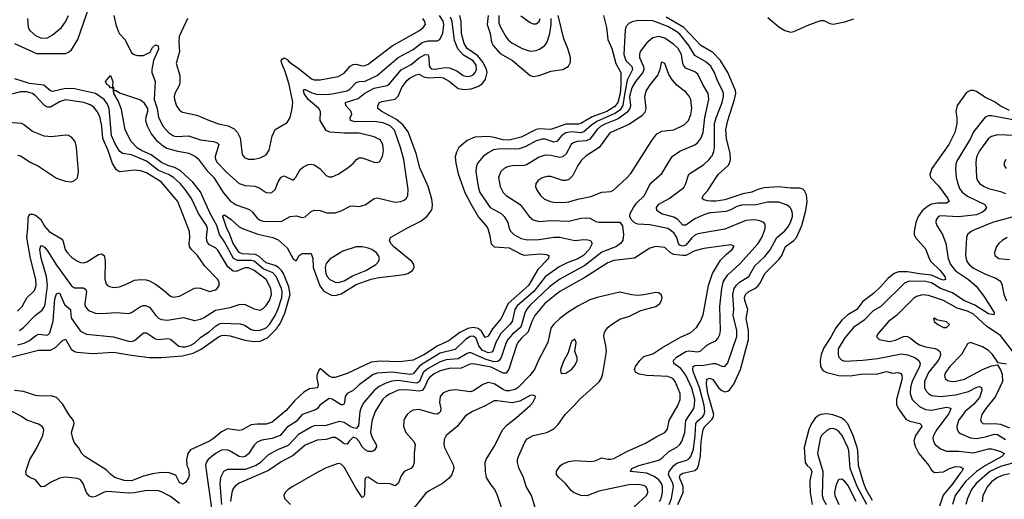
# Model space of a CAD drawing. Header units: inches. Extents: x 1694797 to 1849917, y 907313 to 1017959.
# Tile 690 of 834: x 1835384 to 1841955, y 954585 to 957783. Entities that reach past the tile are written whole.
import ezdxf

# ---------------------------------------------------------------- set-up
doc = ezdxf.new("R2010")
doc.units = ezdxf.units.IN
doc.header["$MEASUREMENT"] = 0
doc.layers.add('B8935', color=7, linetype='Continuous')
doc.layers.add('B8945', color=7, linetype='Continuous')

msp = doc.modelspace()

# ---------------------------------------------------------------- linework, layer by layer
at = {"layer": 'B8935', "color": 5}
for points, elevation in [([(1835350, 957624.2), (1835496.6, 957556.6), (1835690, 957557.2), (1835710, 957565.7), (1835730, 957582.3), (1835772.2, 957650), (1835850, 957876)], 560), ([(1835310, 955529.1), (1835510, 955579.8), (1835590, 955578.7), (1835623.1, 955596.9), (1835670, 955644), (1835690, 955653.4), (1835726.9, 955586.9), (1835750, 955570.8), (1835766, 955566), (1835870, 955556.3), (1836010, 955566.1), (1836130, 955545.3), (1836250, 955530.7), (1836330, 955529.6), (1836470, 955540.8), (1836541.4, 955558.6), (1836595, 955585), (1836710, 955669.1), (1836730, 955677.1), (1836750, 955679.4), (1836790, 955674.5), (1836885.9, 955645.9), (1836950, 955636.1), (1836990, 955639.2), (1837037.7, 955662.3), (1837099.1, 955720.9), (1837122.1, 955757.9), (1837154.2, 955825.8), (1837188.9, 955950), (1837181.1, 956001.1), (1837145, 956090), (1837131.6, 956111.6), (1837111.4, 956131.4), (1837090, 956143.5), (1837030, 956162.6), (1836982.8, 956202.8), (1836957, 956217), (1836870, 956222), (1836850, 956230.7), (1836808.2, 956290), (1836782.2, 956362.2), (1836766.8, 956390), (1836740.3, 956470), (1836742.3, 956477.7), (1836750, 956482.7), (1836796, 956450), (1836850, 956400.9), (1836870.2, 956390.2), (1836973.7, 956353.7), (1837073, 956330), (1837110, 956314.3), (1837170, 956260.7), (1837210, 956188.2), (1837230, 956175.5), (1837249.8, 956210.2), (1837270, 956224.6), (1837330, 956223.1), (1837340.9, 956190), (1837342.9, 956130), (1837387.2, 956007.2), (1837413.6, 955973.6), (1837465.8, 955945.8), (1837490, 955943.5), (1837530, 955954.1), (1837630, 956017.2), (1837730, 956053.8), (1837770, 956062.2), (1837950, 956083.5), (1837974, 956090), (1838005.6, 956110), (1838016.9, 956130), (1838013.6, 956150), (1838001.6, 956170), (1837879.2, 956270), (1837862.2, 956290), (1837853, 956310), (1837856.3, 956323.7), (1837859.5, 956330), (1837967.6, 956392.4), (1838060.5, 956439.5), (1838100.8, 956470), (1838130, 956507.7), (1838136, 956524), (1838139.2, 956550), (1838134.1, 956585.9), (1838109.9, 956670), (1838054.6, 956794.6), (1838029.1, 956890), (1837975.9, 957035.9), (1837941.4, 957081.4), (1837898.4, 957118.4), (1837800.5, 957170), (1837775.1, 957190), (1837774.7, 957210), (1837786.3, 957230), (1837802.1, 957237.9), (1837890, 957253.8), (1837910, 957274), (1837935, 957330), (1837970, 957378.7), (1837990, 957395.9), (1838030, 957416.3), (1838050, 957419.6), (1838081.9, 957401.9), (1838110, 957395.2), (1838190, 957398.9), (1838210, 957395.8), (1838250, 957373.2), (1838310, 957324.7), (1838350, 957317.7), (1838397.1, 957322.9), (1838442.8, 957337.2), (1838470, 957355), (1838494, 957386), (1838504, 957430), (1838500.4, 957450), (1838477.2, 957497.2), (1838441.9, 957541.9), (1838369.8, 957589.8), (1838350, 957623.9), (1838332.1, 957690), (1838330.4, 957770), (1838320.6, 957810)], 520), ([(1839279.3, 957810), (1839299.6, 957730), (1839309.4, 957650), (1839336.5, 957590), (1839362.6, 957490), (1839396.7, 957430), (1839397.1, 957350), (1839391.6, 957290), (1839375.6, 957230), (1839356.4, 957203.6), (1839301.7, 957170), (1839205.8, 957134.2), (1839130, 957090.6), (1839113.8, 957086.2), (1839030, 957086.3), (1838930, 957051.8), (1838850, 957056), (1838830, 957050.5), (1838730, 956999.4), (1838650, 956978.8), (1838610, 956981.7), (1838550, 956998.2), (1838510, 957003.3), (1838420.6, 956999.4), (1838370, 956977.7), (1838315, 956930), (1838299.4, 956900.6), (1838291.3, 956868.7), (1838293.9, 956826.1), (1838310, 956754.6), (1838356, 956630), (1838394.2, 956554.2), (1838445.5, 956465.5), (1838496, 956410), (1838507.4, 956390), (1838519.8, 956350), (1838530, 956288.1), (1838550, 956269.1), (1838650, 956262), (1838730, 956218.8), (1838750, 956213.8), (1838862.5, 956222.5), (1838898, 956218), (1838915.8, 956210), (1838914.4, 956190), (1838842.6, 956117.4), (1838780.1, 956010), (1838644.1, 955890), (1838597.8, 955790), (1838539.1, 955720.9), (1838510, 955671.6), (1838490, 955662.9), (1838466.4, 955706.4), (1838443.8, 955723.8), (1838410, 955729.5), (1838375.8, 955724.2), (1838322, 955698), (1838250, 955643.6), (1838170, 955605.6), (1838085.1, 955550), (1838010, 955513.2), (1837919, 955501), (1837790, 955506.9), (1837730, 955498.9), (1837570, 955422.9), (1837490, 955396.4), (1837470, 955397.3), (1837450, 955406.1), (1837390, 955457), (1837378, 955442), (1837366.9, 955410), (1837367, 955390), (1837376.4, 955350), (1837370.9, 955329.1), (1837319.2, 955320.8), (1837280.8, 955299.2), (1837217.6, 955242.4), (1837163.4, 955176.6), (1837070, 955099), (1837030, 955084.7), (1836970, 955085.6), (1836930, 955080.7), (1836870, 955047.2), (1836850, 955042.5), (1836770, 955055.1), (1836730, 955035.2), (1836677.4, 954990), (1836650, 954972.5), (1836524.6, 954915.4), (1836505.3, 954890), (1836497.4, 954850), (1836498.7, 954810), (1836511.6, 954788.5), (1836515.9, 954744.1), (1836511.7, 954728.3), (1836490, 954697.2), (1836473.4, 954686.6), (1836450, 954697.2), (1836425.4, 954745.4), (1836381.1, 954761.1), (1836330, 954762.6), (1836270, 954755.3), (1836210, 954739.5), (1836130, 954708.7), (1836080.9, 954710), (1836019.7, 954730), (1835992.1, 954750), (1835961.8, 954781.8), (1835818.7, 954870), (1835798.7, 954890), (1835776.9, 954930), (1835750, 954960.7), (1835738.2, 954990), (1835729.8, 955030), (1835748, 955090), (1835742.3, 955110), (1835712, 955150), (1835670, 955220.3), (1835630, 955262.9), (1835594.9, 955274.9), (1835530, 955272.8), (1835490, 955277.1), (1835410, 955303.2), (1835350, 955310.5)], 520), ([(1835370, 955614.6), (1835414, 955626), (1835450, 955643.6), (1835490, 955675.9), (1835510, 955686.3), (1835570, 955679.7), (1835586.2, 955693.8), (1835606.9, 955773.1), (1835619, 955921), (1835630, 955955.6), (1835650, 955960.9), (1835683.9, 955883.9), (1835724.4, 955850), (1835725.4, 955810), (1835731.1, 955790), (1835790, 955706.7), (1835830, 955687), (1836010, 955668.8), (1836110, 955638.7), (1836130, 955637.4), (1836150, 955642.8), (1836210, 955695.3), (1836230, 955694.8), (1836290, 955654.6), (1836310, 955649.4), (1836370, 955656.4), (1836390, 955653.5), (1836446.8, 955606.8), (1836470, 955600.9), (1836490, 955601.8), (1836522, 955610), (1836550, 955625.5), (1836593.5, 955666.5), (1836650, 955703.6), (1836690, 955738.9), (1836710, 955752.4), (1836730, 955758.6), (1836855.8, 955755.8), (1836885.2, 955745.2), (1836930, 955718), (1836951.5, 955711.5), (1836990, 955712.3), (1837030, 955729.3), (1837051.8, 955750), (1837090, 955811.4), (1837110, 955854), (1837133.6, 955930), (1837136.3, 955970), (1837132.2, 955990), (1837096.3, 956070), (1837074.2, 956094.2), (1837010, 956122.7), (1836950, 956171.8), (1836930, 956177.4), (1836838.3, 956178.3), (1836811, 956191), (1836750, 956302.4), (1836717.5, 956350), (1836700.5, 956410), (1836656.3, 956490), (1836590, 956634.1), (1836540.5, 956700.5), (1836456.3, 956776.3), (1836417, 956797), (1836373.7, 956810), (1836330, 956830.5), (1836262.7, 956882.7), (1836197.8, 956910), (1836170, 956927.3), (1836127.7, 956970), (1836088.1, 957048.1), (1836064.4, 957184.4), (1836042, 957242), (1836013.6, 957290), (1836009, 957329), (1835990, 957327.6), (1835981.2, 957341.2), (1835965.1, 957350), (1835956, 957370), (1835990, 957411), (1836004.9, 957370), (1836003.5, 957343.5), (1836011.3, 957328.7), (1836011.3, 957311.3), (1836028.7, 957311.3), (1836050, 957294.4), (1836190, 957248), (1836210, 957233.7), (1836237.5, 957190), (1836238, 957170), (1836226.5, 957133.5), (1836224.5, 957110), (1836234.5, 957074.5), (1836262.7, 957022.7), (1836297.9, 956977.9), (1836341.5, 956941.5), (1836367, 956927), (1836427.7, 956907.7), (1836512.2, 956892.2), (1836557.3, 956870), (1836574.6, 956854.6), (1836635.4, 956775.4), (1836680.4, 956730), (1836741.7, 956630), (1836790, 956575), (1836830, 956548.3), (1836917.3, 956517.3), (1836938.8, 956498.8), (1836970, 956460.1), (1836990, 956445.4), (1837010, 956440.3), (1837130, 956437.1), (1837190, 956471.6), (1837230, 956474.9), (1837270, 956464.2), (1837290, 956468.5), (1837330, 956503.7), (1837350, 956512.7), (1837390, 956510.2), (1837434.8, 956494.8), (1837490, 956495.5), (1837530, 956508), (1837590, 956540.2), (1837610, 956542.7), (1837650, 956538.3), (1837690, 956547.4), (1837750, 956590.3), (1837770, 956596), (1837890, 956566.3), (1837928.7, 956570), (1837950, 956579.5), (1837966.2, 956593.8), (1837975.4, 956610), (1837977.6, 956650), (1837947.5, 956850), (1837926.7, 956930), (1837886.2, 957046.2), (1837855.9, 957075.9), (1837810, 957096.2), (1837750, 957104.1), (1837622.4, 957102.4), (1837592.8, 957110), (1837590.5, 957130), (1837601.1, 957150), (1837596.2, 957170), (1837560.2, 957210), (1837558.7, 957230), (1837642.5, 957257.5), (1837687.1, 957292.9), (1837750, 957326.8), (1837836.8, 957343.2), (1837850, 957352.1), (1837930, 957448.7), (1837996.6, 957483.4), (1838050, 957527.9), (1838090, 957550.7), (1838110, 957548.5), (1838115.7, 957530), (1838115.9, 957475.9), (1838123.1, 957463.1), (1838135.2, 957455.2), (1838152.1, 957452.1), (1838225.2, 957465.2), (1838250, 957462.3), (1838301.3, 957441.3), (1838344.9, 957410), (1838370, 957404.5), (1838390, 957406.7), (1838410, 957415.8), (1838425, 957430), (1838433.9, 957450), (1838430, 957480.3), (1838410, 957508), (1838345.7, 957545.7), (1838308.2, 957588.2), (1838285.1, 957645.1), (1838271, 957770), (1838259.7, 957799.7)], 540), ([(1835436.9, 957790), (1835441.6, 957730), (1835451.3, 957710), (1835490, 957676.9), (1835530, 957659.7), (1835570, 957662.6), (1835601.1, 957678.9), (1835663.5, 957730), (1835690, 957768.5), (1835710.8, 957810)], 580), ([(1836013.1, 957810), (1836026.6, 957750), (1836043, 957703), (1836050, 957689.1), (1836088.5, 957648.5), (1836130, 957563.1), (1836148.4, 957550), (1836170, 957543.2), (1836210, 957545.1), (1836254.1, 957565.9), (1836270, 957596.9), (1836290, 957615.9), (1836307.8, 957607.8), (1836310, 957585.6), (1836277.8, 957510), (1836266, 957450), (1836266.7, 957430), (1836288.6, 957370), (1836281.9, 957250), (1836302.5, 957190), (1836310.6, 957130.6), (1836340.9, 957070), (1836377.7, 957030), (1836410, 957009.5), (1836430, 957003.3), (1836510, 957009.5), (1836590, 956982.8), (1836677.3, 956970), (1836702.1, 956962.1), (1836713.8, 956950), (1836687.9, 956870), (1836691.5, 956850), (1836701.9, 956830), (1836770, 956758.6), (1836850, 956690.2), (1836890, 956677.3), (1836952.7, 956672.7), (1836981.7, 956661.7), (1837030, 956631.7), (1837050, 956627.6), (1837068, 956630), (1837090, 956650.4), (1837110, 956701.3), (1837130, 956732), (1837150, 956741.5), (1837210, 956713.4), (1837227.9, 956732), (1837255.5, 956784.5), (1837277.6, 956802.4), (1837310, 956817.6), (1837330, 956820.3), (1837350, 956814.9), (1837386.7, 956790), (1837430, 956744.2), (1837450, 956736), (1837470, 956735.6), (1837510, 956752.7), (1837567.6, 956790), (1837610, 956824.9), (1837631.8, 956850), (1837650, 956861.7), (1837670, 956861.7), (1837750, 956832.4), (1837770, 956830.5), (1837784.8, 956835.2), (1837806.3, 956870), (1837812.7, 956910), (1837807.7, 956950), (1837790, 956981.1), (1837750, 957002.8), (1837650, 957025.8), (1837550, 957025.4), (1837453.6, 957033.6), (1837430, 957044.1), (1837389.8, 957110), (1837390.8, 957170), (1837380.7, 957190), (1837310, 957251.7), (1837283.4, 957290), (1837278.5, 957310), (1837283.2, 957316.8), (1837290, 957317.1), (1837334.2, 957294.3), (1837365.3, 957285.3), (1837430, 957283.7), (1837470, 957287.8), (1837570.6, 957309.4), (1837590, 957322.5), (1837630, 957364.1), (1837650, 957371), (1837690, 957374.1), (1837769.9, 957410), (1837909.1, 957530), (1838010, 957584.5), (1838070, 957630.1), (1838110, 957642.6), (1838170, 957642.6), (1838188.3, 957651.7), (1838207.6, 957692.4), (1838214.4, 957750), (1838210, 957772.3), (1838186.3, 957810)], 560), ([(1836504, 957790), (1836449.5, 957670), (1836446, 957630), (1836450.9, 957570), (1836429.2, 957490), (1836451.9, 957411.9), (1836453.7, 957370), (1836450, 957349.5), (1836420.7, 957290), (1836415.9, 957270), (1836416.5, 957250), (1836430, 957208.5), (1836450, 957178.9), (1836470, 957165.8), (1836567, 957147), (1836650.1, 957110.1), (1836710, 957089.4), (1836775.5, 957075.5), (1836815.4, 957055.4), (1836837.2, 957030), (1836855, 956995), (1836870, 956884), (1836884.8, 956864.8), (1836910, 956854), (1836950, 956853.6), (1836990, 956860.8), (1837030, 956881.1), (1837050, 956913.4), (1837070, 957005.5), (1837089.8, 957050.2), (1837170, 957098.4), (1837189.7, 957130), (1837203.5, 957190), (1837206.1, 957233.9), (1837183.1, 957350), (1837156.9, 957436.9), (1837134, 957490), (1837129.6, 957510), (1837138.4, 957521.6), (1837150, 957527.8), (1837170, 957516.8), (1837182.4, 957502.4), (1837252.6, 957452.6), (1837331.5, 957388.5), (1837350, 957382.6), (1837390, 957381.2), (1837510, 957403.2), (1837550, 957425.4), (1837590, 957472.1), (1837610, 957484.3), (1837630, 957485.4), (1837670, 957476.3), (1837690, 957478), (1837710, 957486.8), (1837871, 957609), (1838052.8, 957710), (1838078, 957730), (1838091.9, 957750), (1838088.9, 957770), (1838075.7, 957790)], 580), ([(1838510.1, 957810), (1838503.7, 957750), (1838523.8, 957690), (1838532.5, 957632.5), (1838544.7, 957610), (1838590, 957558), (1838672.6, 957510), (1838790, 957410.2), (1838810, 957404.4), (1838850, 957410.2), (1838930, 957439.7), (1839010, 957451.4), (1839046.5, 957473.5), (1839059.9, 957500.1), (1839060.2, 957530), (1839042.7, 957590), (1839014.8, 957654.8), (1838977.8, 957810)], 520), ([(1838581.6, 957810), (1838582.4, 957762.4), (1838592.9, 957732.9), (1838630, 957666.3), (1838646, 957646), (1838668.4, 957628.4), (1838738.3, 957590), (1838790, 957572.2), (1838830, 957576.6), (1838853.8, 957586.2), (1838888.8, 957610), (1838905, 957635), (1838921.8, 957690), (1838931.2, 957750), (1838931.8, 957790)], 540), ([(1838729, 957809), (1838790, 957765.2), (1838810, 957755.6), (1838830, 957754.6), (1838850, 957770.3), (1838858.8, 957790)], 560), ([(1840000, 957570.1), (1839930, 957611.1), (1839817.5, 957730), (1839699.4, 957799.4)], 520), ([(1840000, 957467.9), (1839998.8, 957470), (1839962.9, 957503), (1839890, 957544.5), (1839849.9, 957610), (1839790, 957685.5), (1839770, 957701.6), (1839710, 957738.2), (1839610, 957774.3), (1839510, 957776.8), (1839471.6, 957768.4), (1839450, 957758.7), (1839430, 957736.2), (1839425.1, 957714.9), (1839416.8, 957550), (1839430.1, 957510.1), (1839468.6, 957470), (1839473.2, 957450), (1839439.2, 957380.8), (1839417.3, 957270), (1839410.3, 957210), (1839390, 957178.7), (1839361, 957159), (1839235.2, 957104.8), (1839199.7, 957080.3), (1839150, 957035.5), (1839130, 957029.1), (1839070, 957034.2), (1839030, 957027.7), (1839001.4, 957010), (1838970, 956969.9), (1838950, 956966.2), (1838890, 956985.3), (1838870, 956986.8), (1838830, 956976), (1838761.8, 956938.1), (1838717.9, 956922.1), (1838690, 956918.6), (1838590, 956921.8), (1838545.8, 956914.2), (1838510, 956896), (1838477.6, 956870), (1838443.6, 956830), (1838433.8, 956810), (1838429.4, 956770.6), (1838434, 956726), (1838442.9, 956670), (1838455.5, 956630), (1838524.7, 956530), (1838596.9, 956490), (1838618, 956470), (1838641.5, 956430), (1838650.2, 956390), (1838661.8, 956370), (1838681.5, 956350), (1838730, 956323), (1838770, 956314.8), (1838850, 956316.6), (1838950, 956332.1), (1838990, 956332.5), (1839090, 956310.8), (1839150, 956317), (1839174.8, 956314.8), (1839194, 956310), (1839203.8, 956290), (1839185, 956250), (1839147.2, 956210), (1839110, 956189), (1839038.6, 956161.5), (1838985.6, 956134.4), (1838891.1, 956068.9), (1838814.8, 955970), (1838704.5, 955875.5), (1838687.7, 955850), (1838670.9, 955770), (1838656.3, 955750), (1838595.4, 955690), (1838561.1, 955630), (1838543, 955577), (1838534.4, 955565.6), (1838510, 955562.1), (1838470, 955579.5), (1838448.3, 955608.3), (1838430, 955659.3), (1838410, 955673.7), (1838390, 955670.6), (1838359.3, 955650), (1838290, 955583.9), (1838190, 955558.4), (1838070, 955486), (1838049.1, 955470), (1838010, 955421.2), (1837990, 955416.9), (1837867, 955433), (1837770, 955425), (1837743.6, 955416.5), (1837650.8, 955349.2), (1837609.1, 955310.9), (1837570, 955289.8), (1837556.3, 955270), (1837551.9, 955228.1), (1837544.2, 955215.8), (1837530, 955215.4), (1837470, 955251.9), (1837450, 955257.7), (1837388.2, 955211.8), (1837372.3, 955190), (1837358.8, 955181.2), (1837270, 955149.9), (1837230, 955104.3), (1837170, 955066), (1837123.2, 955010), (1837070, 954990.4), (1837000.7, 954979.3), (1836970, 954965.4), (1836950, 954946.2), (1836911.6, 954888.4), (1836890, 954871.3), (1836870, 954866.4), (1836850, 954869.9), (1836790, 954906.5), (1836770, 954913.6), (1836730, 954911.9), (1836690, 954889.9), (1836642.9, 954850), (1836629.3, 954830), (1836623.5, 954810), (1836665.1, 954525.1)], 540), ([(1840000, 956371.2), (1839910, 956355.5), (1839890, 956345.8), (1839870, 956327.6), (1839830, 956279.5), (1839810, 956272), (1839790, 956278.7), (1839781, 956290), (1839768.7, 956330), (1839750, 956362.8), (1839710, 956391.1), (1839590, 956414.9), (1839510, 956419.1), (1839487.8, 956427.8), (1839464, 956450), (1839456.4, 956470), (1839458.5, 956490), (1839480.7, 956530), (1839501.4, 956558.6), (1839553, 956610), (1839585.2, 956674.8), (1839601.8, 956698.2), (1839670, 956757), (1839737.8, 956870), (1839790, 956906.3), (1839890, 956949.3), (1839910, 956964.1), (1839929.6, 956990.5), (1839945.2, 957030), (1839955.7, 957130), (1839983.1, 957250), (1839979.6, 957290), (1839942.9, 957350), (1839910, 957418.8), (1839890, 957435.9), (1839830, 957459.5), (1839816, 957476), (1839809.5, 957490), (1839800.8, 957550), (1839779.6, 957590), (1839750, 957618.2), (1839690, 957659.2), (1839650, 957669.9), (1839610, 957661.7), (1839570.6, 957629.4), (1839525.4, 957570), (1839520.1, 957550), (1839521.5, 957530), (1839547.3, 957470), (1839548.6, 957450), (1839541.8, 957430), (1839493, 957370), (1839470, 957329.1), (1839454.6, 957270), (1839460.7, 957210), (1839457.2, 957190), (1839436.2, 957163.8), (1839377.7, 957122.3), (1839290, 957086.7), (1839261.1, 957070), (1839238.2, 957050), (1839190, 956986.9), (1839164.7, 956975.3), (1839104, 956970), (1839078.6, 956961.4), (1839065.5, 956950), (1839031, 956889), (1839010, 956869.3), (1838990, 956864.6), (1838930, 956876.9), (1838890, 956879.3), (1838850, 956866.9), (1838765.4, 956814.6), (1838749.9, 956809.9), (1838672, 956808), (1838639.2, 956800.8), (1838616.5, 956790), (1838594.9, 956770), (1838580.2, 956730), (1838591.6, 956670), (1838611.1, 956630), (1838631.3, 956610), (1838724.7, 956550), (1838784.3, 956470), (1838810, 956448.6), (1838850, 956437), (1838930, 956444.6), (1839050, 956438.6), (1839130, 956458.4), (1839170, 956462.2), (1839190, 956458.8), (1839230, 956438.2), (1839250, 956433.8), (1839390, 956432.7), (1839407.3, 956407.3), (1839414, 956350), (1839409.1, 956310), (1839393.8, 956290), (1839366.3, 956270), (1839270, 956231.8), (1839155.5, 956144.5), (1838990, 956052.1), (1838919, 956001), (1838790, 955878.4), (1838766.3, 955850), (1838754.3, 955825.6), (1838727.8, 955732.2), (1838673.2, 955686.8), (1838641.6, 955650), (1838630.8, 955630), (1838597.3, 955530), (1838587.3, 955512.7), (1838576.1, 955503.9), (1838550, 955502.2), (1838496.6, 955516.6), (1838390, 955562.9), (1838370, 955557.8), (1838310, 955522.3), (1838230, 955513.7), (1838190, 955501.1), (1838110, 955457.9), (1838076.4, 955430), (1838052, 955370), (1838038.2, 955361.8), (1838030, 955359.3), (1837910, 955376.8), (1837867.9, 955372.1), (1837822.5, 955357.5), (1837783, 955336.9), (1837749.8, 955310.2), (1837680.4, 955230), (1837662.6, 955197.4), (1837654.3, 955170), (1837644.8, 955075.2), (1837630, 955057.7), (1837610, 955060.6), (1837590.8, 955070), (1837550, 955097.1), (1837515.9, 955104.1), (1837430, 955076.4), (1837350, 955074), (1837330, 955066.7), (1837244.1, 955015.9), (1837176, 954944), (1837104.5, 954915.5), (1837040.4, 954879.6), (1836991.4, 954830), (1836962, 954810), (1836890, 954783), (1836770, 954783.7), (1836743.8, 954770), (1836724.7, 954730), (1836720.1, 954690), (1836730.1, 954550)], 560), ([(1835382.8, 955710), (1835410, 955730.1), (1835490, 955813.2), (1835534.4, 955845.6), (1835549.9, 955870.1), (1835553.7, 955886.3), (1835569.6, 956010), (1835562.3, 956070), (1835527.3, 956192.7), (1835518.6, 956250), (1835524.7, 956275.3), (1835530, 956277.2), (1835550, 956265.8), (1835570, 956241.1), (1835630, 956146.4), (1835730, 956008.3), (1835750, 955994.5), (1835810, 955994.7), (1835824.9, 955984.9), (1835830.1, 955970), (1835820.1, 955890), (1835822.1, 955870), (1835843.9, 955843.9), (1835890, 955825.5), (1835930, 955822.8), (1836030, 955831), (1836110, 955823.6), (1836130, 955830.2), (1836190, 955870.2), (1836210, 955877.1), (1836223.7, 955876.3), (1836250, 955865.2), (1836292.5, 955810), (1836310, 955793.7), (1836330, 955783.5), (1836370, 955778.3), (1836476.7, 955796.7), (1836550, 955778.2), (1836590, 955786.2), (1836610, 955795.3), (1836690, 955845.5), (1836790, 955862.8), (1836850, 955883.2), (1836870, 955887), (1836890, 955884.3), (1836950, 955855.6), (1836990, 955847.1), (1837010, 955856.1), (1837030, 955876.9), (1837051.6, 955910), (1837064.9, 955950), (1837059.2, 955990), (1837029.4, 956050), (1836950, 956110.7), (1836912.3, 956127.7), (1836890, 956129.4), (1836875.1, 956124.9), (1836830, 956103), (1836810, 956105.4), (1836774.2, 956134.2), (1836706.2, 956246.2), (1836690, 956260.9), (1836650, 956282.7), (1836637.5, 956297.5), (1836632.2, 956310), (1836631.9, 956330), (1836637.4, 956390), (1836631.2, 956410), (1836576.9, 956490), (1836530, 956591.4), (1836489.4, 956650), (1836455.2, 956690), (1836410, 956730.7), (1836376.3, 956750), (1836310, 956777.9), (1836230, 956839.1), (1836130, 956881.7), (1836070, 956891.1), (1836050, 956907), (1836018.6, 956958.6), (1835997.8, 957010), (1835981.5, 957190), (1835970, 957219.5), (1835947.6, 957250), (1835890, 957291.6), (1835750, 957322.8), (1835690, 957324.3), (1835604.5, 957304.5), (1835590, 957308), (1835545.7, 957345.7), (1835450, 957357.6), (1835351.5, 957388.5)], 560), ([(1835370, 955839.3), (1835400.2, 955870), (1835430.9, 955929.1), (1835482.1, 955977.9), (1835494.3, 956010), (1835492, 956050), (1835457.5, 956190), (1835431.8, 956330), (1835439.2, 956390), (1835440.5, 956459.5), (1835444.3, 956475.7), (1835454.8, 956485.2), (1835470, 956486.2), (1835490, 956478.8), (1835510, 956464.8), (1835526, 956450), (1835550, 956406.3), (1835581.2, 956370), (1835662.6, 956322.6), (1835671.8, 956310), (1835688.8, 956250), (1835701, 956230), (1835730, 956200.2), (1835770, 956172.1), (1835790, 956163.2), (1835810, 956160.6), (1835832.7, 956167.3), (1835910, 956218.3), (1835930, 956221.3), (1835947.7, 956210), (1835955.4, 956175.4), (1835951.9, 956051.9), (1835961.7, 956021.7), (1835970.2, 956010.2), (1835983.7, 956003.7), (1836010, 955998), (1836050, 956002.6), (1836090, 956016.9), (1836150, 956047), (1836190, 956051), (1836227.6, 956047.6), (1836250, 956040.7), (1836290, 956018.8), (1836342.5, 955982.5), (1836390, 955938.5), (1836410, 955932.3), (1836450, 955940.2), (1836550, 955992.9), (1836570, 955995.6), (1836590, 955991.7), (1836650, 955970.3), (1836690, 955981.7), (1836701.6, 955990), (1836715.4, 956010), (1836716, 956030), (1836706, 956050), (1836620.3, 956140.3), (1836570.7, 956210), (1836530.8, 956250), (1836517.8, 956270), (1836514.2, 956290), (1836520.6, 956330), (1836518, 956370), (1836439.3, 956570), (1836330, 956700.2), (1836230, 956761.5), (1836190, 956775.8), (1836150, 956780.2), (1836050, 956768.1), (1836030, 956781.9), (1836004.4, 956824.4), (1835975.3, 956910), (1835939.1, 956990), (1835933.4, 957073.4), (1835918.1, 957138.1), (1835902.2, 957170), (1835878.6, 957198.6), (1835854.7, 957214.7), (1835811.3, 957231.3), (1835690, 957248.6), (1835650, 957235.8), (1835590, 957200.1), (1835570, 957198.8), (1835549.6, 957209.7), (1835490, 957276.2), (1835468.8, 957290), (1835430, 957301.8), (1835390, 957302.6), (1835330, 957286.7)], 580), ([(1835370, 956880.6), (1835393.3, 956873.3), (1835450, 956834.9), (1835510, 956806), (1835630, 956725.5), (1835690, 956706.5), (1835730, 956701.3), (1835750, 956710.4), (1835771, 956729), (1835777.2, 956770), (1835764, 956930), (1835753.5, 956970), (1835730, 956999.2), (1835710, 957010.7), (1835690, 957013), (1835597.5, 957002.5), (1835547, 957007), (1835470, 957038), (1835410, 957083.7), (1835395.6, 957090), (1835310, 957097.7)], 620), ([(1840000, 956495.1), (1839990, 956494.3), (1839950, 956481.9), (1839890, 956455.3), (1839830, 956412), (1839810, 956413), (1839777.3, 956450), (1839750, 956466.8), (1839668.2, 956488.2), (1839635.4, 956510), (1839633.6, 956530), (1839650, 956553.9), (1839719, 956590), (1839816.1, 956663.9), (1839830.6, 956690), (1839850, 956752.6), (1839950, 956817.1), (1839985.8, 956850), (1840000, 956868.3)], 540), ([(1840000, 956573.6), (1839974.6, 956574.6), (1839950, 956582), (1839939.6, 956590), (1839946, 956610), (1839976.8, 956643.2), (1840000, 956679.1)], 520), ([(1840000, 956263.9), (1839950, 956256.7), (1839890, 956241.1), (1839830, 956210.9), (1839810, 956210.3), (1839750, 956216.3), (1839728.6, 956228.6), (1839690, 956265), (1839628.9, 956271.1), (1839590, 956260.3), (1839487.3, 956192.7), (1839350, 956176.3), (1839310, 956162.6), (1839156.7, 956063.3), (1838990, 955971.1), (1838889.2, 955890), (1838822.8, 955810), (1838801.5, 955770), (1838778.4, 955701.6), (1838730, 955656), (1838709.7, 955630), (1838699.5, 955610), (1838647.8, 955452.2), (1838630, 955427), (1838610, 955426.5), (1838530, 955464.9), (1838410, 955487.6), (1838390, 955485.6), (1838330, 955459.6), (1838250, 955457.5), (1838190, 955440.9), (1838150, 955421), (1838121.3, 955398.7), (1838110, 955384.9), (1838085.4, 955330), (1838070, 955309.9), (1838050, 955305.7), (1837965.6, 955314.4), (1837910, 955311.7), (1837853.1, 955286.9), (1837826.8, 955270), (1837808.5, 955251.5), (1837755.7, 955170), (1837733.6, 955106.4), (1837725.8, 955030), (1837736.6, 954996.6), (1837764.2, 954950), (1837766, 954934), (1837750, 954911.3), (1837737, 954903), (1837710, 954902.6), (1837690, 954914.9), (1837670, 954935), (1837650.3, 954970.3), (1837632.2, 954990), (1837610, 954998.6), (1837584.9, 954975.1), (1837570, 954952.3), (1837550, 954954.1), (1837519.5, 954979.5), (1837490, 954996.3), (1837470, 954997), (1837430, 954982.8), (1837370, 954978.3), (1837290, 954945.3), (1837210, 954877.4), (1837130, 954833.7), (1837044, 954776), (1836850, 954692.6), (1836824.9, 954675.1), (1836810, 954656.4), (1836799.4, 954630), (1836790.5, 954570)], 580), ([(1839485.5, 954534.5), (1839566.8, 954610), (1839575.2, 954630), (1839575, 954650), (1839563.5, 954670), (1839550, 954677.2), (1839510, 954683.6), (1839450, 954680.7), (1839250, 954639.6), (1839170, 954608.6), (1839130, 954609.4), (1839081.1, 954630), (1839063.8, 954643.8), (1839027, 954690), (1838982.6, 954730), (1838967.4, 954750), (1838967.3, 954772.7), (1838994, 954810), (1839010, 954821.7), (1839050, 954837), (1839090, 954843), (1839203.4, 954836.6), (1839230, 954842.9), (1839270, 954862.2), (1839310, 954852.6), (1839330, 954851.8), (1839350, 954857.7), (1839435.8, 954904.2), (1839560.3, 954959.7), (1839635.8, 955004.2), (1839690, 955029.3), (1839699.4, 955040.6), (1839706.6, 955053.4), (1839718.6, 955110), (1839776.5, 955210), (1839793, 955250), (1839791.6, 955290), (1839758.5, 955370), (1839743.7, 955390), (1839710, 955404.6), (1839569.5, 955409.5), (1839518.6, 955418.6), (1839493.5, 955433.5), (1839488, 955450), (1839494.6, 955470), (1839522.9, 955510), (1839550, 955536.3), (1839610, 955555.1), (1839670, 955595.1), (1839790, 955663.8), (1839863.6, 955696.4), (1839900.3, 955730), (1839928.1, 955771.9), (1839945.5, 955814.5), (1839981.7, 956010), (1840000, 956064.5)], 580), ([(1838823.5, 954530), (1838798.8, 954610), (1838765.1, 954670), (1838745.7, 954730), (1838715.3, 954795.3), (1838706, 954830), (1838706.2, 954850), (1838712.7, 954870), (1838754.3, 954965.7), (1838772, 954988), (1838810, 955010.2), (1838902.7, 955030), (1838950, 955054.9), (1838977.1, 955082.9), (1839025.1, 955150), (1839087.9, 955212.1), (1839119.2, 955250), (1839251.6, 955368.4), (1839266.5, 955393.5), (1839276.6, 955423.4), (1839299.5, 955570), (1839296.2, 955610), (1839283.4, 955670), (1839285.2, 955690), (1839293.6, 955710), (1839309.8, 955730), (1839333.3, 955750), (1839390, 955785.7), (1839453.3, 955806.7), (1839530, 955842.8), (1839630.6, 955869.4), (1839655.4, 955890), (1839666.9, 955910), (1839671, 955930), (1839666.7, 955946.7), (1839650, 955960.5), (1839630, 955963.5), (1839550, 955947.6), (1839510, 955944.8), (1839468.3, 955948.3), (1839390, 955965.5), (1839237.1, 955930), (1839190, 955914.1), (1839110, 955872.6), (1839042.2, 955830), (1838990, 955791.1), (1838945.9, 955750), (1838930, 955726.3), (1838907.8, 955630), (1838847.3, 955512.7), (1838820.4, 955450), (1838787.7, 955410), (1838710, 955330.7), (1838690, 955316.4), (1838653, 955307), (1838630, 955309), (1838610, 955316.5), (1838550, 955355.6), (1838510, 955362.6), (1838474, 955350), (1838412.7, 955307.3), (1838390, 955301.7), (1838295, 955315), (1838250, 955310.9), (1838210, 955294.1), (1838190.1, 955270), (1838185.9, 955230), (1838194, 955190), (1838192.6, 955170), (1838181.6, 955158.4), (1838170, 955153.2), (1838150, 955154.6), (1838050, 955184.3), (1838010, 955178.2), (1837990, 955168.3), (1837969.4, 955150), (1837956.3, 955130), (1837948, 955110), (1837946.1, 955070), (1837960.5, 955030), (1838015.2, 954970), (1838023.2, 954950), (1838017.2, 954890), (1838017.6, 954830), (1838011.1, 954808.9), (1837994.4, 954790), (1837950, 954769.9), (1837930, 954740.3), (1837910, 954690.8), (1837890, 954675), (1837850, 954690.8), (1837790, 954687.7), (1837770, 954692.5), (1837710, 954732.7), (1837696.4, 954730), (1837690, 954724.2), (1837687.8, 954712.2), (1837684.6, 954615.4), (1837679.3, 954600.7), (1837670, 954596.8), (1837630, 954655.8), (1837550, 954799.5), (1837530, 954820.1), (1837510, 954824.5), (1837430, 954795.5), (1837370, 954764.6), (1837206, 954670), (1837176, 954650), (1837156, 954630), (1837147, 954610), (1837151.8, 954590), (1837191.6, 954550)], 620), ([(1839653.5, 954570), (1839665.5, 954590), (1839674.5, 954630), (1839674, 954670), (1839668, 954690), (1839650, 954714.7), (1839617.5, 954737.5), (1839570, 954758.2), (1839460.9, 954770), (1839469.7, 954790), (1839517, 954810), (1839650, 954845.5), (1839670, 954858.9), (1839716.4, 954903.6), (1839770, 954931.6), (1839789.8, 954950), (1839802.6, 954970), (1839823.9, 955030), (1839829.4, 955110), (1839882.9, 955190), (1839888.4, 955211.6), (1839888.9, 955250), (1839870, 955324.8), (1839830, 955411.8), (1839796.6, 955456.6), (1839748.7, 955490), (1839748.1, 955510), (1839767.5, 955532.5), (1839829.9, 955570.1), (1839850, 955573.8), (1839910, 955568.1), (1839930, 955575.4), (1839970, 955611.8), (1840000, 955627.1)], 560), ([(1839718.4, 954550), (1839734.7, 954590), (1839747.2, 954670), (1839743.4, 954690), (1839714.2, 954750), (1839718.3, 954770), (1839750, 954809.6), (1839770, 954825.1), (1839835.1, 954844.9), (1839850, 954854), (1839862.7, 954870), (1839880.3, 954919.7), (1839892.1, 955010), (1839896, 955090), (1839910, 955108.4), (1839942.8, 955137.2), (1839952.1, 955150), (1839956.6, 955170), (1839951.4, 955210), (1839922.1, 955330), (1839882.1, 955430), (1839876.3, 955450), (1839877.8, 955470), (1839890, 955477.2), (1839950, 955478.4), (1840000, 955489.2)], 540), ([(1840000, 955211.6), (1839977.6, 955290), (1839967.5, 955352.5), (1839970, 955386.7), (1839990, 955393.3), (1840000, 955388.1)], 520), ([(1838619.3, 954470), (1838573.8, 954610), (1838554.6, 954650), (1838523.1, 954690), (1838500.4, 954730), (1838492.1, 954770), (1838491.1, 954830), (1838496.4, 954850), (1838550, 954936.4), (1838609.3, 955050.7), (1838637.8, 955082.2), (1838700.4, 955130), (1838791.8, 955210), (1838809.5, 955230), (1838829, 955270), (1838810, 955279.5), (1838790, 955276.9), (1838721.1, 955238.9), (1838670.9, 955229.1), (1838570, 955242.5), (1838550, 955240.8), (1838491.4, 955208.6), (1838406.4, 955170), (1838359.1, 955140.9), (1838304.2, 955070), (1838230.4, 955010), (1838217.1, 954982.9), (1838214.3, 954950), (1838220.3, 954930), (1838278.7, 954810), (1838281.1, 954790), (1838268.8, 954750), (1838250, 954724.7), (1838204.9, 954690), (1838118, 954642), (1838095.3, 954624.7), (1837996.6, 954503.4)], 640), ([(1836450, 954556), (1836390, 954603.6), (1836330, 954634.9), (1836310, 954641.3), (1836230, 954644), (1836150, 954628.3), (1836110, 954626.7), (1835970, 954636.9), (1835947.9, 954632.1), (1835890, 954604.5), (1835870, 954599.9), (1835850, 954606.6), (1835830, 954629.8), (1835808.2, 954690), (1835790, 954715.3), (1835770, 954723.7), (1835690, 954732.9), (1835650, 954725.3), (1835590, 954696.4), (1835550, 954669.8), (1835527.2, 954667.2), (1835490, 954714.3), (1835451.1, 954731.1), (1835430, 954746.6), (1835426, 954770), (1835451.2, 954850), (1835495.4, 954924.6), (1835537.7, 955010), (1835546, 955046), (1835540.4, 955060.4), (1835531.9, 955071.9), (1835510, 955085.1), (1835432.3, 955112.3), (1835397.1, 955137.1), (1835318.2, 955178.2)], 540), ([(1839777.4, 954550), (1839811.1, 954630), (1839811.5, 954670), (1839788.2, 954730), (1839792.8, 954747.2), (1839810, 954758.7), (1839890, 954777.2), (1839907.2, 954792.8), (1839915.4, 954810), (1839926.8, 954873.2), (1839932.5, 954970), (1839944.9, 955050), (1839956.1, 955070), (1840000, 955112.1)], 520)]:
    msp.add_lwpolyline(points, dxfattribs=dict(at, elevation=elevation))
for points, elevation in [([(1839670, 957500.7), (1839665.1, 957494.9), (1839657.4, 957450), (1839644, 957416), (1839590, 957349.7), (1839566.2, 957310), (1839554.5, 957270), (1839563.9, 957190), (1839555.2, 957164.8), (1839537.1, 957142.9), (1839454.2, 957085.8), (1839330.2, 957030), (1839319.1, 957020.9), (1839251.8, 956930), (1839165.7, 956874.3), (1839133.7, 956846.3), (1839110, 956811), (1839075.7, 956744.3), (1839050, 956717.8), (1839030, 956710.7), (1839010, 956709.8), (1838930, 956737.2), (1838902.2, 956737.8), (1838870, 956728.4), (1838843.7, 956710), (1838828.7, 956690), (1838827.4, 956670), (1838834.3, 956650), (1838859, 956610), (1838885.8, 956585.8), (1838927.7, 956570), (1838950, 956566.6), (1839010, 956563), (1839050, 956567.4), (1839110, 956586), (1839196, 956604), (1839270, 956633), (1839330, 956637.6), (1839350, 956648), (1839434.8, 956725.2), (1839462.8, 956757.2), (1839602.3, 956977.7), (1839637.3, 957022.7), (1839670, 957038.9), (1839750, 957048.5), (1839818.2, 957081.8), (1839847.8, 957110), (1839862.5, 957150), (1839869.2, 957190), (1839862.3, 957250), (1839852.1, 957272.1), (1839830, 957299.2), (1839770, 957345.3), (1839740.2, 957380.2), (1839716.7, 957416.7), (1839690, 957491.6)], 580), ([(1837670, 956268.7), (1837630, 956267.6), (1837539.8, 956240.2), (1837453.3, 956186.7), (1837430, 956157.6), (1837422.8, 956130), (1837427.8, 956090), (1837436.8, 956070), (1837454, 956050), (1837490, 956033), (1837510, 956031.2), (1837550, 956042.7), (1837605.6, 956074.4), (1837693.8, 956110), (1837760.3, 956150), (1837779.3, 956170), (1837784.6, 956190), (1837778.6, 956210), (1837762.9, 956230), (1837735, 956250), (1837710, 956260.1)], 540), ([(1839090, 955652.3), (1839070, 955639.3), (1839063.8, 955630), (1839043.1, 955556.9), (1839015.8, 955510), (1838993.4, 955450), (1838996, 955430), (1839004.1, 955424.1), (1839030, 955424.9), (1839070, 955452.7), (1839090, 955478), (1839104.2, 955510), (1839103.6, 955530), (1839089.2, 955570), (1839097.6, 955630)], 640)]:
    msp.add_lwpolyline(points, close=True, dxfattribs=dict(at, elevation=elevation))
at = {"layer": 'B8945', "color": 5}
for points, elevation in [([(1840377, 957797), (1840450, 957735.1), (1840490, 957711.5), (1840530, 957700.7), (1840550, 957703.2), (1840650, 957749.4), (1840730, 957778.6), (1840750, 957778.1), (1840790, 957758.3), (1840813.3, 957753.3), (1840890, 957769), (1840950, 957789.6)], 520), ([(1840000, 956679.1), (1840045.7, 956750), (1840112.6, 956810), (1840124.2, 956830), (1840128.7, 956850), (1840125.3, 956890), (1840102.2, 956990), (1840097.3, 957050), (1840109.1, 957110), (1840155.3, 957250), (1840162.7, 957290), (1840161.2, 957310), (1840110.8, 957430), (1840061.6, 957510), (1840010, 957564.3), (1840000, 957570.1)], 520), ([(1840000, 956868.3), (1840005.1, 956874.9), (1840016.8, 956903.2), (1840021.1, 956930), (1840020.9, 957090), (1840031.5, 957128.5), (1840072, 957230), (1840081.9, 957270), (1840081.3, 957290), (1840075.5, 957310), (1840043.7, 957370), (1840021.7, 957430), (1840000, 957467.9)], 540), ([(1841990, 957177), (1841928.3, 957208.3), (1841890, 957235.3), (1841826.3, 957266.3), (1841770, 957304.7), (1841750, 957311.6), (1841728.5, 957311.5), (1841702.3, 957297.7), (1841640.6, 957210), (1841631.8, 957170), (1841638, 957130), (1841637.3, 957090), (1841624, 957030), (1841586, 956950), (1841471.9, 956790), (1841457.2, 956750), (1841462.4, 956730), (1841515.8, 956675.8), (1841578.1, 956590), (1841586.5, 956570), (1841570, 956558.6), (1841510, 956558.6), (1841470, 956552.6), (1841442.5, 956537.4), (1841409.4, 956510.6), (1841379.4, 956470), (1841365.4, 956430), (1841353.7, 956370), (1841354.5, 956350), (1841361.8, 956330), (1841430, 956256), (1841453.3, 956190), (1841465, 956170), (1841527.6, 956110), (1841557.6, 956070), (1841563.1, 956050), (1841550, 956046.4), (1841534, 956050), (1841470, 956080.4), (1841390, 956087.3), (1841310, 956101.3), (1841250, 956101.1), (1841219.3, 956090), (1841181.2, 956058.8), (1841130, 956001.5), (1841081.9, 955958.1), (1841010, 955903.8), (1840970, 955849.4), (1840910, 955815.1), (1840870, 955780.4), (1840830, 955727.2), (1840799.5, 955670), (1840750, 955594.5), (1840734, 955550), (1840726.4, 955510), (1840727.8, 955470), (1840744.5, 955444.5), (1840770, 955430.6), (1840850, 955410.1), (1840927.8, 955407.8), (1841010, 955422), (1841101.6, 955418.4), (1841170, 955436.1), (1841210, 955427), (1841250, 955431), (1841264.6, 955424.6), (1841272.2, 955412.2), (1841273.3, 955390), (1841234.7, 955250), (1841236.8, 955216.8), (1841250, 955187.1), (1841298.7, 955118.7), (1841325, 955105), (1841390.4, 955090), (1841400.5, 955080.5), (1841404.7, 955070), (1841361.9, 955010), (1841352, 954972), (1841360.2, 954940.2), (1841384.5, 954890), (1841451.1, 954810), (1841470, 954778.7), (1841490, 954763.2), (1841550, 954766.9), (1841590, 954790.1), (1841630, 954803), (1841660.4, 954800.4), (1841680.3, 954790), (1841672.6, 954770), (1841660.1, 954759.9), (1841610.9, 954690), (1841547, 954613), (1841521.7, 954538.3)], 520), ([(1842050, 957108), (1841870, 957141.7), (1841850, 957141), (1841827.4, 957132.6), (1841750, 957034.2), (1841729.6, 956990), (1841644.1, 956850), (1841634.6, 956830), (1841630.1, 956790), (1841634.6, 956730), (1841644.8, 956690), (1841657.2, 956657.2), (1841673.1, 956633.1), (1841710, 956605.5), (1841826.3, 956550), (1841836.5, 956530), (1841823.6, 956510), (1841810, 956499.8), (1841770, 956480.7), (1841650, 956468), (1841530, 956475.4), (1841515.8, 956470), (1841500.8, 956450), (1841498.6, 956430), (1841506, 956410), (1841543.8, 956350), (1841565.3, 956290), (1841581, 956190), (1841596.8, 956150), (1841629.3, 956109.3), (1841717, 956050), (1841766.9, 956006.9), (1841818.3, 955938.3), (1841886.7, 955830), (1841884.7, 955815.3), (1841850, 955821.7), (1841759.4, 955879.4), (1841684.9, 955910), (1841610, 955961.9), (1841530, 955989.9), (1841470, 956027.5), (1841430, 956037), (1841319.8, 956040.2), (1841290, 956026.6), (1841130.2, 955870), (1841079, 955841), (1841019.8, 955780.2), (1840948.9, 955731.1), (1840890, 955662), (1840847.1, 955587.1), (1840845.4, 955550), (1840851.6, 955531.6), (1840870, 955513.4), (1840890, 955506), (1841010, 955511.6), (1841110, 955523.4), (1841270, 955553.8), (1841310, 955549.1), (1841358, 955530), (1841384.6, 955510), (1841393.8, 955490), (1841390.1, 955470), (1841340.2, 955370), (1841329, 955330), (1841326.3, 955290), (1841340.4, 955250), (1841390, 955202.6), (1841430, 955183.3), (1841470, 955179.9), (1841570, 955198.1), (1841590, 955195.7), (1841597.8, 955190), (1841592.2, 955170), (1841579.9, 955150), (1841505, 955050), (1841481.7, 955010), (1841478.1, 954990), (1841481.6, 954970), (1841494.2, 954950), (1841530, 954921), (1841570, 954906.7), (1841650, 954906.3), (1841750, 954895.5), (1841850, 954921.8), (1841870, 954920.4), (1841924.9, 954904.9), (1841956.5, 954890), (1841938, 954870), (1841828.9, 954811.1), (1841769.5, 954770.5), (1841696.3, 954703.7), (1841626.7, 954610), (1841609.6, 954550)], 540), ([(1842030, 957010.5), (1841910, 957014.7), (1841870, 957003.7), (1841850.1, 956989.9), (1841790, 956908.6), (1841770.7, 956869.3), (1841765.6, 956830), (1841770.2, 956730), (1841776.3, 956710), (1841790.1, 956690.1), (1841820.3, 956670), (1841850, 956657.2), (1841930, 956636.8), (1841962.9, 956622.9)], 560), ([(1841965.3, 956850), (1841954.6, 956830), (1841954.9, 956810), (1841967, 956790)], 580), ([(1840000, 955388.1), (1840010, 955382.8), (1840050, 955325.6), (1840070, 955309.6), (1840090, 955302.5), (1840110, 955305.5), (1840123.5, 955316.5), (1840150, 955351.5), (1840195.7, 955450), (1840248.3, 955650), (1840248.3, 955710), (1840232.4, 955790), (1840243.1, 955850), (1840222.8, 955910), (1840222, 955930), (1840228.3, 955950), (1840249.8, 955970), (1840290, 955991.1), (1840311.5, 956008.5), (1840327.2, 956030), (1840357.5, 956090), (1840450, 956183.3), (1840470, 956209.5), (1840495, 956270), (1840550, 956309.6), (1840568.4, 956330), (1840604.1, 956410), (1840631.2, 956511.2), (1840639, 956570), (1840635.2, 956615.2), (1840622.8, 956642.8), (1840610, 956653.8), (1840590, 956660.5), (1840530, 956660.3), (1840450, 956667.9), (1840350, 956662.2), (1840310, 956650.7), (1840270, 956632.1), (1840210, 956621.5), (1840090, 956582.6), (1840032.2, 956572.2), (1840000, 956573.6)], 520), ([(1840000, 955489.2), (1840010, 955491.3), (1840030, 955489.5), (1840070, 955472.2), (1840090, 955470.3), (1840110, 955493.7), (1840170.8, 955670), (1840169.9, 955710.1), (1840146.7, 955810), (1840150.4, 955850), (1840143.5, 955950), (1840151.3, 955990), (1840166.9, 956013.1), (1840188.2, 956031.8), (1840249.2, 956070.9), (1840290, 956141.5), (1840356.1, 956203.9), (1840392.6, 956247.4), (1840436.4, 956330), (1840490, 956375.7), (1840510, 956398.5), (1840528.3, 956430), (1840540.7, 956470), (1840541.3, 956490), (1840535, 956515), (1840526.2, 956530), (1840506.5, 956546.5), (1840450, 956565.2), (1840374.8, 956565.2), (1840290, 956546.1), (1840210, 956548.9), (1840170, 956536.7), (1840130, 956514.9), (1840097, 956503), (1840000, 956495.1)], 540), ([(1842021.2, 956470), (1841875.6, 956430), (1841757.3, 956382.7), (1841733.1, 956370), (1841710.3, 956350), (1841703.8, 956330), (1841696.8, 956210), (1841706, 956170), (1841720.1, 956150), (1841750, 956126.9), (1841830, 956085.7), (1841898.3, 956058.3), (1841922.9, 956042.8), (1841933.5, 956030), (1841941.3, 956010), (1841951.9, 955950), (1841970, 955907.5)], 560), ([(1840000, 955627.1), (1840030, 955642.4), (1840043.9, 955656.1), (1840056, 955684), (1840060.9, 955710), (1840056.2, 955870), (1840069.9, 955990), (1840081.6, 956038.4), (1840110, 956082.6), (1840190, 956154.1), (1840313.4, 956290), (1840336.4, 956330), (1840352.3, 956370), (1840358.4, 956390), (1840358.6, 956418.6), (1840351.4, 956431.4), (1840322.7, 956442.7), (1840287.5, 956447.5), (1840230, 956443.6), (1840090, 956387), (1840000, 956371.2)], 560), ([(1840000, 956064.5), (1840008.9, 956091.1), (1840061.3, 956178.7), (1840100.6, 956219.4), (1840139.7, 956250), (1840152.1, 956272.1), (1840130, 956282.6), (1840000, 956263.9)], 580), ([(1841974.4, 956330), (1841942, 956310), (1841918.7, 956290), (1841904.2, 956270), (1841890.4, 956230), (1841893, 956210), (1841918.8, 956190), (1841990, 956184.5)], 580), ([(1842010, 955573.2), (1841930, 955677.5), (1841837.7, 955737.7), (1841750, 955819), (1841710, 955838.6), (1841640.1, 955860.1), (1841550.2, 955910.2), (1841450, 955944.6), (1841410, 955947.7), (1841370, 955937.3), (1841350, 955923.5), (1841236.1, 955810), (1841182.4, 955770), (1841113.7, 955690), (1841101.6, 955670), (1841121, 955650), (1841190, 955636.6), (1841230, 955646.4), (1841287.1, 955672.9), (1841310, 955670.8), (1841330, 955659.8), (1841363.8, 955630), (1841390, 955615.6), (1841430, 955601.3), (1841492.7, 955590), (1841510, 955583.2), (1841525.2, 955570), (1841530.1, 955550), (1841524.2, 955530), (1841513.4, 955510), (1841448.4, 955430), (1841423.6, 955370), (1841421.8, 955330), (1841430, 955311.5), (1841449.3, 955289.3), (1841470, 955277.4), (1841530, 955269.2), (1841630, 955280.4), (1841716.7, 955303.3), (1841772.9, 955332.9), (1841790, 955337.5), (1841804, 955330), (1841805.3, 955310), (1841790, 955262.6), (1841750, 955217.6), (1841694.1, 955170), (1841649.5, 955110), (1841638, 955070), (1841640.2, 955050), (1841651.3, 955031.3), (1841662.8, 955022.8), (1841730, 954993.9), (1841770, 954991), (1841830, 955001), (1841890, 955019.3), (1841910, 955016.6), (1841963.2, 954983.2)], 560), ([(1841970, 955486.6), (1841913.8, 955493.8), (1841875.6, 955550), (1841850, 955576.4), (1841810, 955600.9), (1841730, 955629.7), (1841710, 955621.6), (1841669.2, 955550), (1841591.5, 955470), (1841563.8, 955430), (1841555.9, 955410), (1841560.3, 955390), (1841577.1, 955377.1), (1841610, 955370.2), (1841632.1, 955372.1), (1841690, 955385.1), (1841810, 955449.4), (1841870, 955474.3), (1841910, 955481), (1841929.2, 955449.2), (1841940.2, 955420.2), (1841944.1, 955370), (1841896.1, 955270), (1841832.1, 955190), (1841806.2, 955150), (1841795.4, 955115.4), (1841801, 955101), (1841811, 955091), (1841827.4, 955087.4), (1841889.9, 955090.1), (1841930, 955086.6), (1841990, 955060.7)], 580), ([(1840000, 955112.1), (1840004, 955116), (1840013, 955130), (1840017.6, 955150), (1840000, 955211.6)], 520), ([(1841075.9, 954575.9), (1841032.5, 954650), (1841017, 954690), (1840981.6, 954810), (1840978.3, 954910), (1840974, 954930), (1840947.2, 955010), (1840910, 955087.3), (1840890.5, 955110.5), (1840867.7, 955127.7), (1840810, 955147.3), (1840770, 955153.9), (1840730.4, 955150), (1840716.3, 955143.7), (1840693.2, 955126.8), (1840667.4, 955090), (1840649.6, 955050), (1840620.3, 954930), (1840626.9, 954830), (1840639.5, 954810), (1840660.7, 954790), (1840670.9, 954770), (1840658.1, 954710), (1840657.9, 954690), (1840659.9, 954630), (1840673.3, 954550)], 520), ([(1841037.6, 954550), (1840973.5, 954670), (1840927.3, 954790), (1840917, 954910), (1840910.7, 954930.7), (1840874, 955010), (1840850, 955038), (1840830, 955051.1), (1840810, 955056.7), (1840790, 955055.2), (1840770, 955044.1), (1840736.1, 955010), (1840725.9, 954990), (1840708.1, 954890), (1840743.4, 954770), (1840739.7, 954610), (1840746.4, 954586.4), (1840767.1, 954550)], 540), ([(1842010, 954825.3), (1841930, 954802.5), (1841858.4, 954770), (1841767.9, 954690), (1841736.6, 954650), (1841708.7, 954590), (1841698.4, 954550)], 560), ([(1840966.1, 954570), (1840910, 954678.4), (1840890, 954704.5), (1840870, 954719.3), (1840850, 954717.4), (1840847, 954713), (1840830, 954675.6), (1840821.6, 954630), (1840823.8, 954610), (1840851.1, 954550)], 560), ([(1841990, 954753.7), (1841950, 954746.6), (1841909.5, 954730), (1841870, 954700.4), (1841842.3, 954670), (1841811.8, 954610), (1841808.1, 954568.1)], 580)]:
    msp.add_lwpolyline(points, dxfattribs=dict(at, elevation=elevation))
at = {"layer": 'B8945', "color": 5, "elevation": 580}
msp.add_lwpolyline([(1841490, 955791.6), (1841482, 955790), (1841486, 955770), (1841511, 955750), (1841550, 955730.7), (1841570, 955730.8), (1841589.2, 955750), (1841570, 955769.2), (1841502, 955782)], close=True, dxfattribs=at)

doc.saveas('drawing.dxf')
